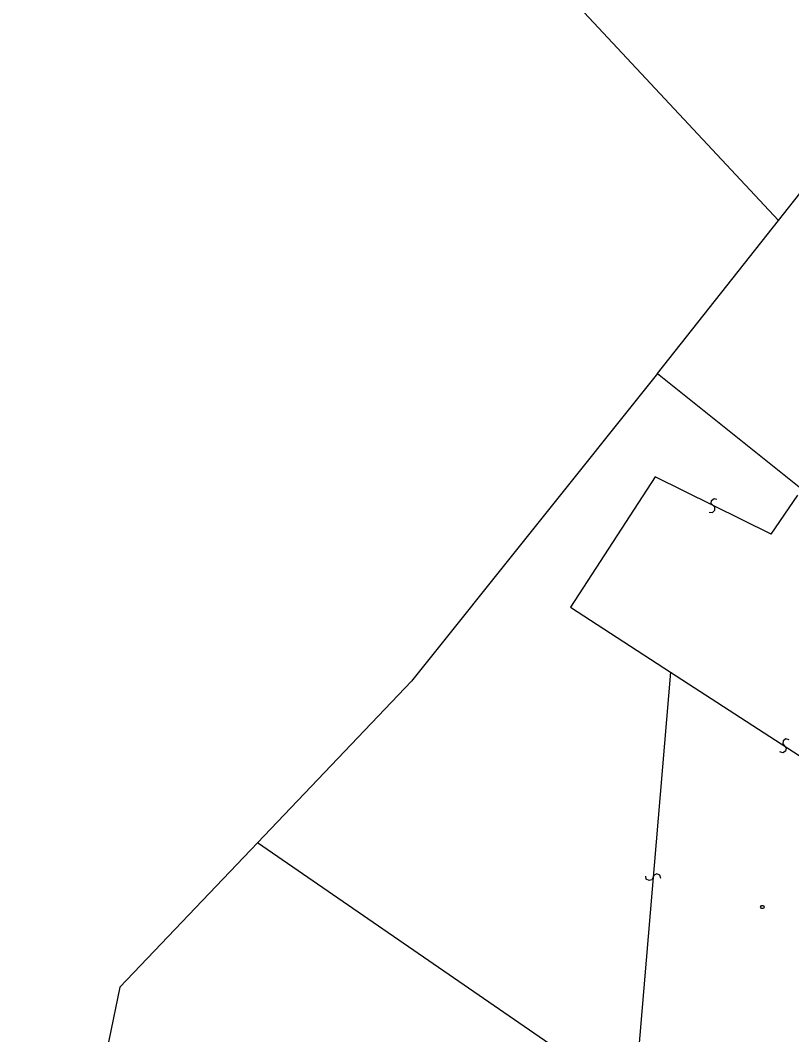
# Model space of a CAD drawing. Extents: x -747792 to -745414, y -1093712 to -1091463.
# Drawn here: x -746736.2 to -746698, y -1093102.9 to -1093052.6 of the extents above; entities that cross this region are included whole.
import ezdxf

# ---------------------------------------------------------------- set-up
doc = ezdxf.new("R2010")
doc.units = 0
for name, color, linetype in [('Kultury', 7, 'Continuous'), ('Ploty_opěrné zdi', 7, 'Continuous'), ('Stromy_porost', 7, 'Continuous')]:
    doc.layers.add(name, color=color, linetype=linetype)

msp = doc.modelspace()

# ---------------------------------------------------------------- linework, layer by layer
at = {"layer": 'Kultury'}
for points in [[(-746704.65, -1093070.13), (-746697.46, -1093075.88)], [(-746704.76, -1093075.25), (-746708.95, -1093081.71)], [(-746699.01, -1093078.09), (-746704.76, -1093075.25)], [(-746702.074, -1093076.995), (-746701.917, -1093077.017), (-746701.794, -1093076.904), (-746701.797, -1093076.752), (-746701.975, -1093076.57), (-746701.967, -1093076.418), (-746701.84, -1093076.319), (-746701.696, -1093076.345)], [(-746699.01, -1093078.09), (-746697.68, -1093076.15)], [(-746708.95, -1093081.71), (-746704, -1093084.92)], [(-746704, -1093084.92), (-746705.71, -1093105.27)], [(-746704, -1093084.92), (-746692.69, -1093092.24)], [(-746698.12, -1093088.279), (-746698.273, -1093088.239), (-746698.408, -1093088.337), (-746698.423, -1093088.488), (-746698.267, -1093088.69), (-746698.293, -1093088.84), (-746698.431, -1093088.924), (-746698.57, -1093088.881)], [(-746704.483, -1093095.151), (-746704.521, -1093094.998), (-746704.67, -1093094.925), (-746704.81, -1093094.983), (-746704.915, -1093095.215), (-746705.06, -1093095.263), (-746705.198, -1093095.182), (-746705.227, -1093095.039)]]:
    msp.add_lwpolyline(points, dxfattribs=at)
at = {"layer": 'Ploty_opěrné zdi'}
msp.add_lwpolyline([(-746699.395, -1093096.495), (-746699.35, -1093096.57), (-746699.395, -1093096.645), (-746699.485, -1093096.645), (-746699.53, -1093096.57), (-746699.485, -1093096.495)], close=True, dxfattribs=at)
at = {"layer": 'Stromy_porost'}
for points in [[(-746698.65, -1093062.54), (-746719.31, -1093040.4)], [(-746698.65, -1093062.54), (-746690.81, -1093052.63)], [(-746704.65, -1093070.13), (-746698.65, -1093062.54)], [(-746704.65, -1093070.13), (-746716.84, -1093085.38)], [(-746716.84, -1093085.38), (-746724.47, -1093093.39)], [(-746724.47, -1093093.39), (-746731.29, -1093100.55)], [(-746708.76, -1093104.21), (-746724.47, -1093093.39)], [(-746731.29, -1093100.55), (-746736.23, -1093124.49)]]:
    msp.add_lwpolyline(points, dxfattribs=at)

doc.saveas('drawing.dxf')
